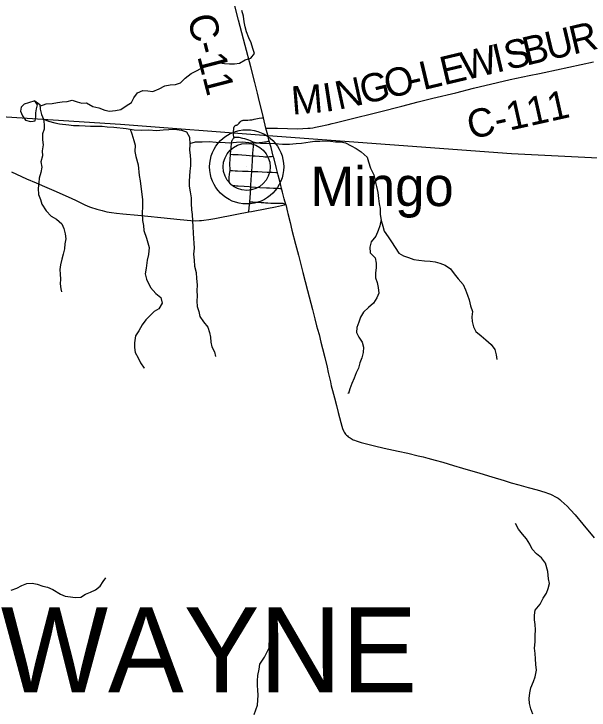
# Model space of a CAD drawing. Extents: x 0 to 1101, y 0 to 440.
# Drawn here: x 407.44 to 442.07, y 167.31 to 209.21 of the extents above; entities that cross this region are included whole.
import ezdxf

# ---------------------------------------------------------------- set-up
doc = ezdxf.new("R2010")
doc.units = 0
for name, color, linetype in [('GM_X_County_Road', 7, 'Continuous'), ('GM_X_County_Road_Text', 7, 'Continuous'), ('GM_X_Minor_Lake', 7, 'Continuous'), ('GM_X_Minor_River', 7, 'Continuous'), ('GM_X_Rail_Line', 7, 'Continuous'), ('GM_X_State_Route', 7, 'Continuous'), ('GM_X_Township_Road', 7, 'Continuous'), ('GM_X_Township_Text', 7, 'Continuous'), ('GM_X_Unincorporated', 7, 'Continuous'), ('GM_X_Unincorporated_Location', 7, 'Continuous'), ('GM_X_Unincorporated_Text', 7, 'Continuous')]:
    doc.layers.add(name, color=color, linetype=linetype)

msp = doc.modelspace()

# ---------------------------------------------------------------- linework, layer by layer
at = {"layer": 'GM_X_County_Road'}
msp.add_line((422.618, 202.338), (422.469, 202.955), dxfattribs=at)
for points in [[(422.469, 202.955), (422.409, 203.204), (422.233, 203.915), (422.103, 204.443), (421.942, 205.083), (421.701, 206.021), (421.369, 207.314), (421.169, 208.071), (420.974, 208.829), (420.711, 209.858)], [(422.618, 202.338), (423.311, 202.335), (424.516, 202.299), (424.835, 202.303), (425.14, 202.325), (425.278, 202.337), (425.438, 202.357), (425.612, 202.386), (425.808, 202.422), (426.002, 202.463), (426.183, 202.502), (426.386, 202.551), (426.597, 202.606), (426.787, 202.653), (427.511, 202.83), (429.446, 203.312), (430.799, 203.664), (431.793, 203.914), (432.662, 204.126), (434.058, 204.462), (435.124, 204.732), (436.555, 205.078), (437.318, 205.251), (438.467, 205.492), (439.087, 205.621), (439.379, 205.683), (440.857, 205.992), (442.35, 206.32)], [(422.822, 201.555), (422.727, 201.912), (422.618, 202.338)], [(423.062, 200.652), (422.923, 201.175), (422.822, 201.555)], [(423.319, 199.659), (423.256, 199.901), (423.106, 200.485), (423.062, 200.652)], [(423.565, 198.701), (423.492, 198.986), (423.361, 199.496), (423.319, 199.659)], [(423.814, 197.727), (423.723, 198.084), (423.622, 198.481), (423.565, 198.701)]]:
    msp.add_lwpolyline(points, dxfattribs=at)
at = {"layer": 'GM_X_Minor_Lake'}
for points in [[(408.709, 203.97), (408.331, 203.862), (408.068, 203.774), (407.872, 203.595), (407.834, 203.345), (407.956, 203.07), (408.134, 202.806), (408.441, 202.733), (408.601, 202.758)], [(408.601, 202.758), (408.715, 202.775), (408.764, 203.013), (408.756, 203.253), (408.805, 203.491), (408.854, 203.741), (408.709, 203.97)]]:
    msp.add_lwpolyline(points, dxfattribs=at)
at = {"layer": 'GM_X_Minor_River'}
for points in [[(409.013, 203.66), (409.379, 203.804), (409.745, 203.823), (410.065, 203.877), (410.351, 203.92), (410.648, 203.929), (410.946, 204.006), (411.254, 203.923), (411.538, 203.829), (411.824, 203.86), (412.188, 203.64), (412.564, 203.556), (412.917, 203.404), (413.202, 203.356), (413.556, 203.387), (413.888, 203.452), (414.21, 203.678), (414.531, 203.869), (414.671, 204.153), (414.879, 204.449), (415.212, 204.594), (415.497, 204.58), (415.805, 204.531), (416.195, 204.688), (416.539, 204.879), (416.86, 204.944), (417.168, 204.953), (417.478, 205.053), (417.754, 205.347), (418.122, 205.618), (418.478, 205.809), (418.8, 205.989), (419.155, 206.111), (419.498, 206.188), (419.83, 206.253), (420.115, 206.217), (420.423, 206.202), (420.72, 206.199), (421.029, 206.242), (421.362, 206.433), (421.717, 206.533), (421.925, 206.828), (421.825, 207.115), (421.725, 207.47), (421.58, 207.769), (421.446, 208.124), (421.369, 208.434), (421.314, 208.731), (421.26, 209.063), (421.172, 209.407)], [(408.707, 203.97), (409.002, 203.761), (409.034, 203.475), (409.099, 203.155), (409.222, 202.868), (409.265, 202.559), (409.263, 202.273), (409.157, 201.989), (409.165, 201.623), (409.197, 201.326), (409.148, 200.972), (409.157, 200.664), (409.074, 200.31), (409.116, 199.99), (409.056, 199.659), (408.973, 199.329), (408.948, 199.043), (408.899, 198.69), (408.919, 198.335), (409.042, 198.037), (409.13, 197.751), (409.39, 197.36), (409.695, 197.026), (410.013, 196.851), (410.319, 196.574), (410.442, 196.288), (410.531, 195.967), (410.562, 195.67), (410.514, 195.362), (410.488, 195.065), (410.405, 194.746), (410.323, 194.439), (410.251, 194.108), (410.203, 193.823), (410.223, 193.538), (410.243, 193.241), (410.229, 192.955), (410.272, 192.658), (410.316, 192.486)], [(409.222, 202.868), (409.518, 202.751), (409.906, 202.656), (410.191, 202.596), (410.75, 202.534), (411.035, 202.497), (411.366, 202.494), (411.732, 202.467), (412.063, 202.453), (412.748, 202.446), (413.056, 202.42), (413.467, 202.394), (414.197, 202.307), (414.688, 202.234), (415.145, 202.218), (415.567, 202.225), (416.024, 202.198), (416.424, 202.24), (417.121, 202.268), (417.543, 202.207), (417.828, 202.112), (418.008, 201.791), (418.038, 201.345), (418.024, 201.014), (418.055, 200.705), (418.075, 200.396), (418.084, 200.065), (418.035, 199.745), (418.021, 199.437), (417.995, 199.14), (418.004, 198.832), (418.058, 198.5), (418.112, 198.134), (418.12, 197.791), (418.14, 197.425), (418.172, 197.139), (418.202, 196.762), (418.222, 196.419), (418.241, 196.008), (418.261, 195.688), (418.281, 195.402), (418.29, 195.105), (418.264, 194.752), (418.306, 194.386), (418.326, 194.02), (418.414, 193.642), (418.434, 193.277), (418.476, 192.911), (418.45, 192.546), (418.481, 192.249), (418.455, 191.918), (418.475, 191.598), (418.575, 191.289), (418.63, 190.992), (418.867, 190.67), (419.127, 190.359), (419.226, 190.038), (419.281, 189.753), (419.301, 189.456), (419.356, 189.17), (419.513, 188.872), (419.59, 188.597)], [(414.448, 202.269), (414.537, 201.984), (414.671, 201.594), (414.737, 201.308), (414.733, 200.93), (414.788, 200.633), (414.932, 200.129), (414.994, 199.477), (415.037, 199.157), (415.187, 198.024), (415.183, 197.579), (415.168, 197.248), (415.176, 196.78), (415.253, 196.482), (415.261, 196.173), (415.429, 195.703), (415.583, 195.142), (415.557, 194.732), (415.462, 194.378), (415.401, 193.911), (415.341, 193.569), (415.429, 193.237), (415.664, 192.744), (415.981, 192.387), (416.287, 192.133), (416.364, 191.801), (416.178, 191.46), (415.88, 191.292), (415.384, 190.794), (415.164, 190.488), (414.967, 190.125), (414.77, 189.83), (414.709, 189.408), (414.695, 189.123), (414.749, 188.826), (414.918, 188.516), (415.075, 188.206), (415.278, 187.896), (415.278, 187.908)], [(418.034, 201.4), (418.382, 201.513), (418.782, 201.498), (419.193, 201.528), (419.627, 201.49), (420.164, 201.473), (420.449, 201.448), (420.838, 201.478), (421.192, 201.498), (421.58, 201.471), (421.991, 201.445), (422.288, 201.419), (423.144, 201.4), (423.624, 201.372), (424.035, 201.368), (424.435, 201.399), (424.767, 201.419), (425.281, 201.505), (425.567, 201.548), (425.864, 201.557), (426.196, 201.565), (426.504, 201.551), (426.812, 201.514), (427.132, 201.499), (427.417, 201.451), (427.747, 201.276), (428.053, 201.102), (428.36, 200.905), (428.723, 200.593), (428.8, 200.295), (428.922, 199.917), (429.113, 199.515), (429.189, 199.138), (429.278, 198.828), (429.354, 198.451), (429.397, 198.108), (429.44, 197.776), (429.494, 197.49), (429.491, 197.158), (429.556, 196.781), (429.656, 196.437), (429.745, 196.128), (429.982, 195.795), (430.173, 195.484), (430.398, 195.151), (430.612, 194.818), (430.908, 194.655), (431.192, 194.538), (431.523, 194.432), (431.819, 194.395), (432.161, 194.346), (432.515, 194.32), (432.801, 194.295), (433.097, 194.212), (433.404, 194.084), (433.722, 193.875), (433.959, 193.565), (434.196, 193.265), (434.502, 192.92), (434.636, 192.61), (434.747, 192.29), (434.847, 191.992), (434.935, 191.648), (435.047, 191.305), (435.021, 190.985), (435.03, 190.7), (435.107, 190.38), (435.264, 190.093), (435.57, 189.827), (435.865, 189.585), (436.182, 189.308), (436.396, 189.009), (436.473, 188.689), (436.528, 188.403)], [(429.547, 196.833), (429.474, 196.462), (429.379, 196.166), (429.239, 195.836), (428.962, 195.496), (428.879, 195.165), (428.888, 194.834), (429.193, 194.523), (429.259, 194.202), (429.245, 193.917), (429.219, 193.632), (429.205, 193.324), (429.317, 193.037), (429.371, 192.74), (429.414, 192.408), (429.297, 192.124), (429.1, 191.795), (428.801, 191.546), (428.49, 191.252), (428.316, 190.957), (428.21, 190.65), (428.082, 190.343), (428.067, 190.035), (428.202, 189.748), (428.416, 189.449), (428.493, 189.152), (428.479, 188.832), (428.385, 188.502), (428.268, 188.218), (428.185, 187.888), (428.057, 187.604), (427.928, 187.285), (427.788, 186.967), (427.671, 186.649), (427.588, 186.364), (427.554, 186.41)], [(438.683, 167.074), (438.56, 167.382), (438.495, 167.713), (438.463, 168.02), (438.501, 168.35), (438.572, 168.657), (438.735, 169.031), (438.829, 169.314), (438.902, 169.723), (438.871, 170.065), (438.84, 170.395), (438.831, 170.725), (438.789, 171.033), (438.826, 171.42), (438.83, 171.795), (438.845, 172.137), (438.836, 172.456), (438.793, 172.741), (438.796, 173.025), (438.833, 173.321), (439.122, 173.694), (439.319, 174.045), (439.505, 174.34), (439.61, 174.635), (439.682, 174.93), (439.639, 175.216), (439.586, 175.66), (439.453, 176.151), (439.216, 176.473), (438.91, 176.715), (438.639, 177.002), (438.504, 177.288), (438.302, 177.609), (438.064, 177.896), (437.816, 178.195), (437.636, 178.55)], [(407.273, 174.532), (407.617, 174.654), (407.915, 174.81), (408.213, 174.933), (408.533, 174.941), (408.852, 174.881), (409.183, 174.775), (409.468, 174.704), (409.797, 174.564), (410.24, 174.298), (410.525, 174.17), (410.844, 174.121), (411.141, 174.084), (411.472, 174.115), (411.76, 174.295), (412.058, 174.406), (412.356, 174.551), (412.644, 174.765), (412.818, 175.059), (412.98, 175.274)], [(421.915, 167.038), (422.009, 167.333), (422.103, 167.616), (422.14, 167.912), (422.154, 168.219), (422.134, 168.504), (422.102, 168.789), (422.105, 169.073), (422.131, 169.391), (422.214, 169.766), (422.252, 170.085), (422.53, 170.492), (422.809, 171.058), (422.812, 171.343), (422.917, 171.649), (422.932, 171.934), (422.966, 171.945)]]:
    msp.add_lwpolyline(points, dxfattribs=at)
at = {"layer": 'GM_X_Rail_Line'}
msp.add_lwpolyline([(376.533, 197.258), (378.028, 198.307), (380.224, 199.587), (382.295, 200.613), (383.875, 201.27), (386.154, 202.1), (388.264, 202.663), (390.776, 203.211), (392.86, 203.473), (395.199, 203.639), (397.631, 203.614), (413.859, 202.57), (422.761, 201.888), (437.413, 200.804), (442.613, 200.537)], dxfattribs=at)
at = {"layer": 'GM_X_State_Route'}
msp.add_lwpolyline([(407.296, 199.697), (408.197, 199.29), (408.775, 199.033), (409.289, 198.812), (409.838, 198.582), (410.707, 198.198), (411.143, 197.988), (411.664, 197.741), (411.904, 197.64), (412.046, 197.584), (412.181, 197.535), (412.307, 197.491), (412.445, 197.45), (412.593, 197.407), (412.748, 197.367), (413.037, 197.301), (413.311, 197.252), (413.624, 197.211), (413.995, 197.176), (414.904, 197.094), (415.498, 197.035), (416.299, 196.951), (417.446, 196.837), (418.094, 196.773), (418.371, 196.762), (418.612, 196.767), (418.733, 196.776), (418.87, 196.789), (419.183, 196.833), (419.549, 196.898), (420.867, 197.152), (421.583, 197.289), (421.746, 197.319), (422.681, 197.488), (423.188, 197.595), (423.548, 197.671), (423.814, 197.727), (423.919, 197.281), (423.941, 197.188), (424.072, 196.655), (424.187, 196.194), (424.399, 195.346), (424.572, 194.68), (424.841, 193.64), (425.12, 192.556), (425.414, 191.424), (425.561, 190.848), (425.668, 190.435), (425.724, 190.238), (425.814, 189.908), (425.932, 189.456), (426.031, 189.065), (426.158, 188.54), (426.298, 187.941), (426.368, 187.631), (426.497, 187.07), (426.555, 186.835), (426.629, 186.546), (426.746, 186.095), (426.862, 185.645), (426.972, 185.211), (427.047, 184.923), (427.124, 184.615), (427.179, 184.399), (427.225, 184.259), (427.282, 184.125), (427.323, 184.046), (427.365, 183.984), (427.414, 183.922), (427.469, 183.859), (427.52, 183.812), (427.578, 183.763), (427.682, 183.691), (427.745, 183.651), (427.809, 183.618), (427.88, 183.582), (427.959, 183.549), (428.053, 183.511), (428.166, 183.471), (428.354, 183.419), (428.598, 183.356), (429.159, 183.218), (429.739, 183.084), (430.576, 182.898), (431.158, 182.767), (431.793, 182.616), (432.094, 182.546), (432.372, 182.472), (432.815, 182.349), (433.262, 182.226), (433.915, 182.034), (434.451, 181.877), (435.488, 181.571), (436.221, 181.353), (436.952, 181.128), (437.389, 180.997), (437.843, 180.866), (438.406, 180.708), (438.939, 180.557), (439.405, 180.426), (439.625, 180.355), (439.748, 180.308), (439.872, 180.247), (440.012, 180.175), (440.205, 180.057), (440.308, 179.985), (440.401, 179.911), (440.584, 179.749), (440.758, 179.578), (440.963, 179.361), (441.236, 179.054), (441.705, 178.497), (442.383, 177.68)], dxfattribs=at)
at = {"layer": 'GM_X_Township_Road'}
for points in [[(420.701, 201.749), (420.687, 201.815), (420.673, 201.931), (420.669, 202.002), (420.667, 202.068), (420.671, 202.122), (420.68, 202.265), (420.69, 202.334), (420.695, 202.367), (420.701, 202.394), (420.709, 202.416), (420.718, 202.435), (420.736, 202.463), (420.761, 202.483), (420.791, 202.498), (420.81, 202.503), (420.836, 202.51), (420.859, 202.517), (420.88, 202.524), (420.904, 202.534), (420.929, 202.548), (420.952, 202.565), (420.971, 202.583), (421.006, 202.625), (421.049, 202.686), (421.081, 202.724), (421.1, 202.74), (421.116, 202.754), (421.146, 202.773), (421.177, 202.787), (421.215, 202.8), (421.255, 202.81), (421.291, 202.815), (421.329, 202.817), (421.533, 202.821), (421.655, 202.828), (421.77, 202.84), (421.849, 202.855), (421.914, 202.871), (422.019, 202.897), (422.11, 202.915), (422.22, 202.93), (422.376, 202.946), (422.469, 202.955)], [(420.483, 200.761), (420.505, 200.959), (420.52, 201.163), (420.541, 201.411), (420.548, 201.463), (420.556, 201.511), (420.571, 201.567), (420.583, 201.598), (420.596, 201.627), (420.617, 201.663), (420.637, 201.689), (420.664, 201.72), (420.701, 201.749)], [(420.701, 201.749), (420.723, 201.764), (420.752, 201.779), (420.779, 201.788), (420.812, 201.794), (420.845, 201.796), (420.88, 201.796), (420.937, 201.791), (420.994, 201.782), (421.213, 201.735), (421.329, 201.704), (421.448, 201.668), (421.561, 201.627), (421.668, 201.585), (421.781, 201.536), (421.887, 201.491), (421.916, 201.482)], [(421.916, 201.482), (421.942, 201.475), (421.975, 201.468), (422.016, 201.461), (422.066, 201.456), (422.119, 201.455), (422.21, 201.459), (422.306, 201.467), (422.42, 201.481), (422.541, 201.499), (422.627, 201.514), (422.744, 201.539), (422.822, 201.555)], [(421.82, 200.674), (421.829, 200.793), (421.854, 201.057), (421.868, 201.185), (421.879, 201.272), (421.899, 201.385), (421.916, 201.482)], [(420.468, 199.799), (420.468, 199.853), (420.464, 199.907), (420.459, 199.957), (420.454, 200.035), (420.45, 200.165), (420.458, 200.481), (420.479, 200.72), (420.483, 200.761)], [(420.483, 200.761), (420.615, 200.754), (420.941, 200.737), (421.161, 200.725), (421.428, 200.708), (421.82, 200.674)], [(421.76, 199.729), (421.78, 200.042), (421.799, 200.358), (421.807, 200.488), (421.82, 200.674)], [(421.82, 200.674), (421.976, 200.66), (422.451, 200.616), (422.559, 200.607), (422.656, 200.606), (422.743, 200.609), (422.834, 200.616), (422.952, 200.635), (423.062, 200.652)], [(420.507, 198.942), (420.493, 198.956), (420.479, 198.972), (420.465, 198.989), (420.452, 199.01), (420.437, 199.04), (420.425, 199.074), (420.412, 199.108), (420.404, 199.145), (420.398, 199.196), (420.398, 199.257), (420.407, 199.385), (420.454, 199.696), (420.465, 199.769), (420.468, 199.799)], [(420.468, 199.799), (420.532, 199.788), (420.612, 199.777), (420.756, 199.771), (420.914, 199.763), (421.199, 199.749), (421.543, 199.737), (421.76, 199.729)], [(421.709, 198.804), (421.714, 198.885), (421.732, 199.236), (421.746, 199.49), (421.76, 199.729)], [(421.76, 199.729), (421.849, 199.726), (422.126, 199.713), (422.384, 199.702), (422.691, 199.688), (422.999, 199.673), (423.216, 199.664), (423.319, 199.659)], [(420.507, 198.942), (420.529, 198.926), (420.553, 198.913), (420.597, 198.898), (420.642, 198.887), (420.696, 198.878), (420.752, 198.871), (420.843, 198.864), (420.954, 198.857), (421.317, 198.834), (421.603, 198.814), (421.709, 198.804)], [(421.643, 197.906), (421.687, 198.419), (421.709, 198.804)], [(421.709, 198.804), (421.989, 198.778), (422.253, 198.764), (422.658, 198.741), (422.826, 198.735), (423.081, 198.723), (423.262, 198.715), (423.457, 198.706), (423.565, 198.701)], [(421.583, 197.289), (421.608, 197.547), (421.639, 197.862), (421.643, 197.906)], [(421.643, 197.906), (421.713, 197.898), (421.82, 197.889), (421.945, 197.879), (422.121, 197.87), (422.326, 197.86), (422.492, 197.85), (422.584, 197.843), (422.73, 197.831), (422.916, 197.822), (423.098, 197.816), (423.282, 197.815), (423.475, 197.814), (423.569, 197.814), (423.615, 197.811), (423.644, 197.808), (423.679, 197.8), (423.709, 197.787), (423.814, 197.727)]]:
    msp.add_lwpolyline(points, dxfattribs=at)
at = {"layer": 'GM_X_Unincorporated'}
for radius in [2.232, 1.415]:
    msp.add_circle((421.458, 200.002), radius, dxfattribs=at)
at = {"layer": 'GM_X_Unincorporated_Location'}
msp.add_line((421.458, 200.002), (421.458, 200.002), dxfattribs=at)

# ---------------------------------------------------------------- texts
at = {"layer": 'GM_X_County_Road_Text'}
for s, height, rotation, p in [('C-11', 1.7045, 284.4509, (417.875, 208.98)), ('R', 1.705, 13.3513, (441.114, 206.754)), ('U', 1.705, 13.3471, (439.654, 206.408)), ('B', 1.705, 13.3499, (438.292, 206.085)), ('I', 1.705, 13.3509, (436.492, 205.658)), ('S', 1.705, 13.3483, (437.173, 205.819)), ('W', 1.705, 13.3503, (434.57, 205.201)), ('E', 1.705, 13.346, (433.33, 204.907)), ('L', 1.705, 13.3502, (432.089, 204.613)), ('G', 1.705, 13.3566, (428.489, 203.758)), ('O', 1.705, 13.3471, (429.948, 204.105)), ('N', 1.705, 12.3194, (426.991, 203.431)), ('-', 1.705, 13.3556, (431.408, 204.451)), ('M', 1.705, 4.6275, (424.208, 203.138)), ('I', 1.705, 8.7664, (426.185, 203.303)), ('C-111', 1.7045, 12.6152, (434.94, 201.652))]:
    msp.add_text(s, height=height, rotation=rotation, dxfattribs=at).set_placement(p)
at = {"layer": 'GM_X_Township_Text'}
msp.add_text('WAYNE', height=5.1136, rotation=0, dxfattribs=at).set_placement((406.655, 168.38))
at = {"layer": 'GM_X_Unincorporated_Text'}
msp.add_text('Mingo', height=2.3693, rotation=0, dxfattribs=at).set_placement((425.293, 197.641))

doc.saveas('drawing.dxf')
